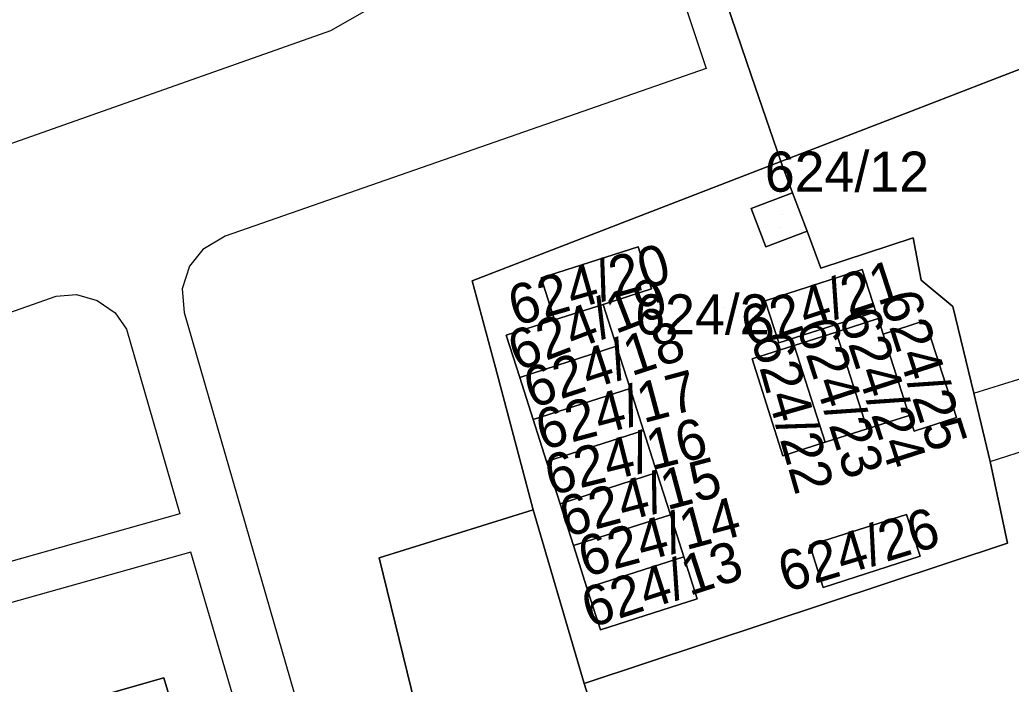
# Model space of a CAD drawing. Extents: x -263423 to -261326, y -1240067 to -1237864.
# Drawn here: x -263016.24 to -262966.84, y -1239030.14 to -1238997.05 of the extents above; entities that cross this region are included whole.
import ezdxf

# ---------------------------------------------------------------- set-up
doc = ezdxf.new("R2010")
doc.units = 0
for name, color, linetype in [('body_kn', 7, 'Continuous'), ('kladpar_druhypozemkov', 7, 'Continuous'), ('kladpar_hranice', 7, 'Continuous'), ('kladpar_parcelnecisla', 7, 'Continuous'), ('kladpar_plochy', 7, 'Continuous'), ('kladpar_sipky', 7, 'Continuous'), ('zappar_hrandruhpozemk', 7, 'Continuous')]:
    doc.layers.add(name, color=color, linetype=linetype)

msp = doc.modelspace()

# ---------------------------------------------------------------- linework, layer by layer
at = {"layer": 'body_kn'}
for p, q in [((-263000.75, -1238997.6), (-263000.75, -1238997.6)), ((-262982.03, -1238999.47), (-262982.03, -1238999.47)), ((-262979.79, -1238999.81), (-262979.79, -1238999.81)), ((-262967.43, -1238999.9), (-262967.43, -1238999.9)), ((-262972.07, -1239001.69), (-262972.07, -1239001.69)), ((-262978.32, -1239004.11), (-262978.32, -1239004.11)), ((-262978.32, -1239004.11), (-262978.32, -1239004.11)), ((-262977.73, -1239005.67), (-262977.73, -1239005.67)), ((-262977.73, -1239005.67), (-262977.73, -1239005.67)), ((-262979.79, -1239006.45), (-262979.79, -1239006.45)), ((-263006, -1239007.83), (-263006, -1239007.83)), ((-262977.01, -1239007.58), (-262977.01, -1239007.58)), ((-262971.72, -1239007.91), (-262971.72, -1239007.91)), ((-263007.12, -1239008.48), (-263007.12, -1239008.48)), ((-262985.43, -1239008.35), (-262985.43, -1239008.35)), ((-262985.43, -1239008.35), (-262985.43, -1239008.35)), ((-262979.07, -1239008.36), (-262979.07, -1239008.36)), ((-263007.78, -1239009.31), (-263007.78, -1239009.31)), ((-262976.32, -1239009.41), (-262976.32, -1239009.41)), ((-262974.26, -1239009.49), (-262974.26, -1239009.49)), ((-262974.26, -1239009.49), (-262974.26, -1239009.49)), ((-262993.69, -1239010.04), (-262993.69, -1239010.04)), ((-262990.26, -1239009.9), (-262990.26, -1239009.9)), ((-262971.32, -1239010.01), (-262971.32, -1239010.01)), ((-263014.42, -1239010.81), (-263014.42, -1239010.81)), ((-263013.42, -1239010.73), (-263013.42, -1239010.73)), ((-263008.14, -1239010.45), (-263008.14, -1239010.45)), ((-262984.76, -1239010.45), (-262984.76, -1239010.45)), ((-263012.38, -1239011.02), (-263012.38, -1239011.02)), ((-262987.17, -1239011.22), (-262987.17, -1239011.22)), ((-262987.17, -1239011.22), (-262987.17, -1239011.22)), ((-262979.09, -1239011.04), (-262979.09, -1239011.04)), ((-263011.49, -1239011.65), (-263011.49, -1239011.65)), ((-263008.05, -1239011.62), (-263008.05, -1239011.62)), ((-262973.59, -1239011.59), (-262973.59, -1239011.59)), ((-262969.75, -1239011.32), (-262969.75, -1239011.32)), ((-262989.59, -1239011.99), (-262989.59, -1239011.99)), ((-262973.46, -1239011.93), (-262973.46, -1239011.93)), ((-262973.46, -1239011.93), (-262973.46, -1239011.93)), ((-262971.12, -1239012.03), (-262971.12, -1239012.03)), ((-263010.92, -1239012.46), (-263010.92, -1239012.46)), ((-262992, -1239012.76), (-262992, -1239012.76)), ((-262975.56, -1239012.6), (-262975.56, -1239012.6)), ((-262975.56, -1239012.6), (-262975.56, -1239012.6)), ((-262973.22, -1239012.7), (-262973.22, -1239012.7)), ((-262978.42, -1239013.13), (-262978.42, -1239013.13)), ((-262977.65, -1239013.27), (-262977.65, -1239013.27)), ((-262977.65, -1239013.27), (-262977.65, -1239013.27)), ((-262986.5, -1239013.31), (-262986.5, -1239013.31)), ((-262986.5, -1239013.31), (-262986.5, -1239013.31)), ((-262979.75, -1239013.94), (-262979.75, -1239013.94)), ((-262992.54, -1239014.37), (-262992.54, -1239014.37)), ((-262991.33, -1239014.86), (-262991.33, -1239014.86)), ((-262985.83, -1239015.41), (-262985.83, -1239015.41)), ((-262985.83, -1239015.41), (-262985.83, -1239015.41)), ((-262968.7, -1239015.65), (-262968.7, -1239015.65)), ((-262968.7, -1239015.65), (-262968.7, -1239015.65)), ((-262990.66, -1239016.95), (-262990.66, -1239016.95)), ((-262971.92, -1239016.75), (-262971.92, -1239016.75)), ((-262969.57, -1239016.86), (-262969.57, -1239016.86)), ((-262969.57, -1239016.86), (-262969.57, -1239016.86)), ((-262985.16, -1239017.51), (-262985.16, -1239017.51)), ((-262985.16, -1239017.51), (-262985.16, -1239017.51)), ((-262974.01, -1239017.42), (-262974.01, -1239017.42)), ((-262971.67, -1239017.53), (-262971.67, -1239017.53)), ((-262976.11, -1239018.09), (-262976.11, -1239018.09)), ((-262989.99, -1239019.05), (-262989.99, -1239019.05)), ((-262978.21, -1239018.76), (-262978.21, -1239018.76)), ((-262967.89, -1239019.04), (-262967.89, -1239019.04)), ((-262967.89, -1239019.04), (-262967.89, -1239019.04)), ((-262984.49, -1239019.6), (-262984.49, -1239019.6)), ((-262984.49, -1239019.6), (-262984.49, -1239019.6)), ((-262989.32, -1239021.15), (-262989.32, -1239021.15)), ((-263008.27, -1239021.66), (-263008.27, -1239021.66)), ((-262990.66, -1239021.46), (-262990.66, -1239021.46)), ((-262983.82, -1239021.7), (-262983.82, -1239021.7)), ((-262983.82, -1239021.7), (-262983.82, -1239021.7)), ((-262972.05, -1239021.68), (-262972.05, -1239021.68)), ((-262972.05, -1239021.68), (-262972.05, -1239021.68)), ((-262967.03, -1239023.12), (-262967.03, -1239023.12)), ((-263007.71, -1239023.56), (-263007.71, -1239023.56)), ((-262988.65, -1239023.24), (-262988.65, -1239023.24)), ((-262976.88, -1239023.22), (-262976.88, -1239023.22)), ((-262998.33, -1239023.84), (-262998.33, -1239023.84)), ((-262983.15, -1239023.79), (-262983.15, -1239023.79)), ((-262983.15, -1239023.79), (-262983.15, -1239023.79)), ((-262971.38, -1239023.77), (-262971.38, -1239023.77)), ((-262987.98, -1239025.34), (-262987.98, -1239025.34)), ((-262976.21, -1239025.32), (-262976.21, -1239025.32)), ((-262982.48, -1239025.89), (-262982.48, -1239025.89)), ((-262988.95, -1239027.28), (-262988.95, -1239027.28)), ((-262987.31, -1239027.43), (-262987.31, -1239027.43)), ((-263009.06, -1239029.83), (-263009.06, -1239029.83)), ((-263009.06, -1239029.83), (-263009.06, -1239029.83)), ((-262988.12, -1239030.1), (-262988.12, -1239030.1))]:
    msp.add_line(p, q, dxfattribs=at)
at = {"layer": 'kladpar_druhypozemkov'}
for p, q in [((-262978.23, -1239006.72), (-262978.23, -1239006.72)), ((-262987.15, -1239009.97), (-262987.15, -1239009.97)), ((-262981.13, -1239011.37), (-262981.13, -1239011.37)), ((-262976.22, -1239011.32), (-262976.22, -1239011.32)), ((-262990.7, -1239013.22), (-262990.7, -1239013.22)), ((-262971.06, -1239013.25), (-262971.06, -1239013.25)), ((-262973.79, -1239013.49), (-262973.79, -1239013.49)), ((-262975.9, -1239014.06), (-262975.9, -1239014.06)), ((-262978.09, -1239014.95), (-262978.09, -1239014.95)), ((-262990.24, -1239015.45), (-262990.24, -1239015.45)), ((-262989.74, -1239017.6), (-262989.74, -1239017.6)), ((-262989.12, -1239019.98), (-262989.12, -1239019.98)), ((-262988.39, -1239021.75), (-262988.39, -1239021.75)), ((-262974.36, -1239022.83), (-262974.36, -1239022.83)), ((-262987.86, -1239023.83), (-262987.86, -1239023.83)), ((-262987.01, -1239025.87), (-262987.01, -1239025.87))]:
    msp.add_line(p, q, dxfattribs=at)
at = {"layer": 'kladpar_hranice'}
msp.add_line((-262993.69, -1239010.04), (-262978.32, -1239004.11), dxfattribs=at)
for points in [[(-262976.5, -1238953.28), (-262970.34, -1238971.58), (-262969.96, -1238971.45), (-262967.16, -1238979.36), (-262967.6, -1238979.48), (-262961.45, -1238997.59), (-262967.43, -1238999.9), (-262972.07, -1239001.69), (-262978.32, -1239004.11), (-262979.79, -1238999.81), (-262983.77, -1238988.15), (-262977.35, -1238985.84), (-262979.01, -1238981.03), (-262980.12, -1238977.8), (-262981.83, -1238972.83), (-262988.13, -1238975.08), (-262991.61, -1238965.17), (-262991.67, -1238964.99), (-262993.66, -1238959.33), (-262990.61, -1238958.34), (-262990.2, -1238958.19), (-262988.46, -1238957.57), (-262976.5, -1238953.28)], [(-263022.62, -1238975.03), (-263009.68, -1238970.46), (-263010.78, -1238967.29), (-263006.91, -1238965.82), (-263007.17, -1238965.06), (-263000.42, -1238962.73), (-262998.78, -1238967.34), (-262991.67, -1238964.99), (-262991.61, -1238965.17), (-262988.13, -1238975.08), (-262981.83, -1238972.83), (-262980.12, -1238977.8), (-262979.01, -1238981.03), (-262977.35, -1238985.84), (-262983.77, -1238988.15), (-262979.79, -1238999.81), (-262978.32, -1239004.11), (-262993.69, -1239010.04), (-262992.54, -1239014.37), (-262990.66, -1239021.46), (-262998.33, -1239023.84), (-262995.94, -1239033.61)], [(-262984.27, -1239042.32), (-262988.12, -1239030.1), (-262967.03, -1239023.12), (-262967.89, -1239019.04), (-262968.7, -1239015.65), (-262969.75, -1239011.32), (-262971.32, -1239010.01), (-262971.72, -1239007.91), (-262976.32, -1239009.41), (-262977.01, -1239007.58), (-262977.73, -1239005.67), (-262978.32, -1239004.11), (-262972.07, -1239001.69), (-262967.43, -1238999.9), (-262961.45, -1238997.59)], [(-262978.32, -1239004.11), (-262977.73, -1239005.67), (-262979.79, -1239006.45), (-262979.07, -1239008.36), (-262977.01, -1239007.58), (-262976.32, -1239009.41), (-262971.72, -1239007.91), (-262971.32, -1239010.01), (-262969.75, -1239011.32), (-262968.7, -1239015.65), (-262967.89, -1239019.04), (-262967.03, -1239023.12), (-262988.12, -1239030.1), (-262988.95, -1239027.28), (-262990.66, -1239021.46), (-262992.54, -1239014.37), (-262993.69, -1239010.04)], [(-262977.73, -1239005.67), (-262977.01, -1239007.58), (-262979.07, -1239008.36), (-262979.79, -1239006.45), (-262977.73, -1239005.67)], [(-262982.48, -1239025.89), (-262983.15, -1239023.79), (-262983.82, -1239021.7), (-262984.49, -1239019.6), (-262985.16, -1239017.51), (-262985.83, -1239015.41), (-262986.5, -1239013.31), (-262987.17, -1239011.22), (-262984.76, -1239010.45), (-262985.43, -1239008.35), (-262990.26, -1239009.9), (-262989.59, -1239011.99), (-262992, -1239012.76), (-262991.33, -1239014.86), (-262990.66, -1239016.95), (-262989.99, -1239019.05), (-262989.32, -1239021.15), (-262988.65, -1239023.24), (-262987.98, -1239025.34), (-262987.31, -1239027.43), (-262982.48, -1239025.89)], [(-262985.43, -1239008.35), (-262984.76, -1239010.45), (-262987.17, -1239011.22), (-262989.59, -1239011.99), (-262990.26, -1239009.9), (-262985.43, -1239008.35)], [(-262974.26, -1239009.49), (-262973.59, -1239011.59), (-262978.42, -1239013.13), (-262979.09, -1239011.04), (-262974.26, -1239009.49)], [(-262973.59, -1239011.59), (-262974.26, -1239009.49), (-262979.09, -1239011.04), (-262978.42, -1239013.13), (-262973.59, -1239011.59)], [(-262987.17, -1239011.22), (-262986.5, -1239013.31), (-262991.33, -1239014.86), (-262992, -1239012.76), (-262989.59, -1239011.99), (-262987.17, -1239011.22)], [(-262974.01, -1239017.42), (-262971.92, -1239016.75), (-262971.67, -1239017.53), (-262969.57, -1239016.86), (-262971.12, -1239012.03), (-262973.22, -1239012.7), (-262973.46, -1239011.93), (-262975.56, -1239012.6), (-262977.65, -1239013.27), (-262979.75, -1239013.94), (-262978.21, -1239018.76), (-262976.11, -1239018.09), (-262974.01, -1239017.42)], [(-262973.46, -1239011.93), (-262973.22, -1239012.7), (-262971.92, -1239016.75), (-262974.01, -1239017.42), (-262975.56, -1239012.6), (-262973.46, -1239011.93)], [(-262969.57, -1239016.86), (-262971.67, -1239017.53), (-262971.92, -1239016.75), (-262973.22, -1239012.7), (-262971.12, -1239012.03), (-262969.57, -1239016.86)], [(-262975.56, -1239012.6), (-262974.01, -1239017.42), (-262976.11, -1239018.09), (-262977.65, -1239013.27), (-262975.56, -1239012.6)], [(-262977.65, -1239013.27), (-262976.11, -1239018.09), (-262978.21, -1239018.76), (-262979.75, -1239013.94), (-262977.65, -1239013.27)], [(-262986.5, -1239013.31), (-262985.83, -1239015.41), (-262990.66, -1239016.95), (-262991.33, -1239014.86), (-262986.5, -1239013.31)], [(-262985.83, -1239015.41), (-262985.16, -1239017.51), (-262989.99, -1239019.05), (-262990.66, -1239016.95), (-262985.83, -1239015.41)], [(-262985.16, -1239017.51), (-262984.49, -1239019.6), (-262989.32, -1239021.15), (-262989.99, -1239019.05), (-262985.16, -1239017.51)], [(-262984.49, -1239019.6), (-262983.82, -1239021.7), (-262988.65, -1239023.24), (-262989.32, -1239021.15), (-262984.49, -1239019.6)], [(-263009.06, -1239029.83), (-263006.99, -1239036.8), (-263004.11, -1239035.83), (-263001.27, -1239035.02), (-262995.94, -1239033.61), (-262998.33, -1239023.84), (-262990.66, -1239021.46), (-262988.95, -1239027.28), (-262988.12, -1239030.1), (-262984.27, -1239042.32), (-263003.93, -1239047.67), (-263003.87, -1239047.99), (-263013.64, -1239050.57), (-263013.75, -1239050.19), (-263033.61, -1239055.6), (-263039.25, -1239035.21), (-263031.46, -1239033.09), (-263028.94, -1239042.62), (-263023.12, -1239040.88), (-263020.27, -1239040.08), (-263017.2, -1239039.5), (-263019.02, -1239032.66), (-263009.06, -1239029.83)], [(-262983.82, -1239021.7), (-262983.15, -1239023.79), (-262987.98, -1239025.34), (-262988.65, -1239023.24), (-262983.82, -1239021.7)], [(-262972.05, -1239021.68), (-262971.38, -1239023.77), (-262976.21, -1239025.32), (-262976.88, -1239023.22), (-262972.05, -1239021.68)], [(-262971.38, -1239023.77), (-262972.05, -1239021.68), (-262976.88, -1239023.22), (-262976.21, -1239025.32), (-262971.38, -1239023.77)], [(-262983.15, -1239023.79), (-262982.48, -1239025.89), (-262987.31, -1239027.43), (-262987.98, -1239025.34), (-262983.15, -1239023.79)], [(-263006.99, -1239036.8), (-263009.06, -1239029.83), (-263019.02, -1239032.66)]]:
    msp.add_lwpolyline(points, dxfattribs=at)
at = {"layer": 'kladpar_plochy'}
for p, q in [((-262993.69, -1239010.04), (-262978.32, -1239004.11)), ((-262978.32, -1239004.11), (-262977.73, -1239005.67)), ((-262977.73, -1239005.67), (-262979.79, -1239006.45)), ((-262979.79, -1239006.45), (-262979.07, -1239008.36)), ((-262979.07, -1239008.36), (-262977.01, -1239007.58)), ((-262977.01, -1239007.58), (-262976.32, -1239009.41)), ((-262976.32, -1239009.41), (-262971.72, -1239007.91)), ((-262971.72, -1239007.91), (-262971.32, -1239010.01)), ((-262985.43, -1239008.35), (-262990.26, -1239009.9)), ((-262984.76, -1239010.45), (-262985.43, -1239008.35)), ((-262974.26, -1239009.49), (-262979.09, -1239011.04)), ((-262973.59, -1239011.59), (-262974.26, -1239009.49)), ((-262992.54, -1239014.37), (-262993.69, -1239010.04)), ((-262990.26, -1239009.9), (-262989.59, -1239011.99)), ((-262971.32, -1239010.01), (-262969.75, -1239011.32)), ((-262987.17, -1239011.22), (-262984.76, -1239010.45)), ((-262986.5, -1239013.31), (-262987.17, -1239011.22)), ((-262979.09, -1239011.04), (-262978.42, -1239013.13)), ((-262978.42, -1239013.13), (-262973.59, -1239011.59)), ((-262969.75, -1239011.32), (-262968.7, -1239015.65)), ((-262989.59, -1239011.99), (-262992, -1239012.76)), ((-262973.46, -1239011.93), (-262975.56, -1239012.6)), ((-262973.22, -1239012.7), (-262973.46, -1239011.93)), ((-262971.12, -1239012.03), (-262973.22, -1239012.7)), ((-262969.57, -1239016.86), (-262971.12, -1239012.03)), ((-262992, -1239012.76), (-262991.33, -1239014.86)), ((-262975.56, -1239012.6), (-262977.65, -1239013.27)), ((-262977.65, -1239013.27), (-262979.75, -1239013.94)), ((-262985.83, -1239015.41), (-262986.5, -1239013.31)), ((-262979.75, -1239013.94), (-262978.21, -1239018.76)), ((-262990.66, -1239021.46), (-262992.54, -1239014.37)), ((-262991.33, -1239014.86), (-262990.66, -1239016.95)), ((-262985.16, -1239017.51), (-262985.83, -1239015.41)), ((-262968.7, -1239015.65), (-262967.89, -1239019.04)), ((-262990.66, -1239016.95), (-262989.99, -1239019.05)), ((-262974.01, -1239017.42), (-262971.92, -1239016.75)), ((-262971.92, -1239016.75), (-262971.67, -1239017.53)), ((-262971.67, -1239017.53), (-262969.57, -1239016.86)), ((-262984.49, -1239019.6), (-262985.16, -1239017.51)), ((-262976.11, -1239018.09), (-262974.01, -1239017.42)), ((-262978.21, -1239018.76), (-262976.11, -1239018.09)), ((-262989.99, -1239019.05), (-262989.32, -1239021.15)), ((-262967.89, -1239019.04), (-262967.03, -1239023.12)), ((-262983.82, -1239021.7), (-262984.49, -1239019.6)), ((-262989.32, -1239021.15), (-262988.65, -1239023.24)), ((-262988.95, -1239027.28), (-262990.66, -1239021.46)), ((-262983.15, -1239023.79), (-262983.82, -1239021.7)), ((-262972.05, -1239021.68), (-262976.88, -1239023.22)), ((-262971.38, -1239023.77), (-262972.05, -1239021.68)), ((-262967.03, -1239023.12), (-262988.12, -1239030.1)), ((-262988.65, -1239023.24), (-262987.98, -1239025.34)), ((-262976.88, -1239023.22), (-262976.21, -1239025.32)), ((-262982.48, -1239025.89), (-262983.15, -1239023.79)), ((-262976.21, -1239025.32), (-262971.38, -1239023.77)), ((-262987.98, -1239025.34), (-262987.31, -1239027.43)), ((-262987.31, -1239027.43), (-262982.48, -1239025.89)), ((-262988.12, -1239030.1), (-262988.95, -1239027.28))]:
    msp.add_line(p, q, dxfattribs=at)
for points in [[(-262976.5, -1238953.28), (-262970.34, -1238971.58), (-262969.96, -1238971.45), (-262967.16, -1238979.36), (-262967.6, -1238979.48), (-262961.45, -1238997.59), (-262967.43, -1238999.9), (-262972.07, -1239001.69), (-262978.32, -1239004.11), (-262979.79, -1238999.81), (-262983.77, -1238988.15), (-262977.35, -1238985.84), (-262979.01, -1238981.03), (-262980.12, -1238977.8), (-262981.83, -1238972.83), (-262988.13, -1238975.08), (-262991.61, -1238965.17), (-262991.67, -1238964.99), (-262993.66, -1238959.33), (-262990.61, -1238958.34), (-262990.2, -1238958.19), (-262988.46, -1238957.57)], [(-262977.73, -1239005.67), (-262977.01, -1239007.58), (-262979.07, -1239008.36), (-262979.79, -1239006.45)], [(-262985.43, -1239008.35), (-262984.76, -1239010.45), (-262987.17, -1239011.22), (-262989.59, -1239011.99), (-262990.26, -1239009.9)], [(-262974.26, -1239009.49), (-262973.59, -1239011.59), (-262978.42, -1239013.13), (-262979.09, -1239011.04)], [(-262987.17, -1239011.22), (-262986.5, -1239013.31), (-262991.33, -1239014.86), (-262992, -1239012.76), (-262989.59, -1239011.99)], [(-262973.46, -1239011.93), (-262973.22, -1239012.7), (-262971.92, -1239016.75), (-262974.01, -1239017.42), (-262975.56, -1239012.6)], [(-262969.57, -1239016.86), (-262971.67, -1239017.53), (-262971.92, -1239016.75), (-262973.22, -1239012.7), (-262971.12, -1239012.03)], [(-262975.56, -1239012.6), (-262974.01, -1239017.42), (-262976.11, -1239018.09), (-262977.65, -1239013.27)], [(-262977.65, -1239013.27), (-262976.11, -1239018.09), (-262978.21, -1239018.76), (-262979.75, -1239013.94)], [(-262986.5, -1239013.31), (-262985.83, -1239015.41), (-262990.66, -1239016.95), (-262991.33, -1239014.86)], [(-262985.83, -1239015.41), (-262985.16, -1239017.51), (-262989.99, -1239019.05), (-262990.66, -1239016.95)], [(-262985.16, -1239017.51), (-262984.49, -1239019.6), (-262989.32, -1239021.15), (-262989.99, -1239019.05)], [(-262984.49, -1239019.6), (-262983.82, -1239021.7), (-262988.65, -1239023.24), (-262989.32, -1239021.15)], [(-263009.06, -1239029.83), (-263006.99, -1239036.8), (-263004.11, -1239035.83), (-263001.27, -1239035.02), (-262995.94, -1239033.61), (-262998.33, -1239023.84), (-262990.66, -1239021.46), (-262988.95, -1239027.28), (-262988.12, -1239030.1), (-262984.27, -1239042.32), (-263003.93, -1239047.67), (-263003.87, -1239047.99), (-263013.64, -1239050.57), (-263013.75, -1239050.19), (-263033.61, -1239055.6), (-263039.25, -1239035.21), (-263031.46, -1239033.09), (-263028.94, -1239042.62), (-263023.12, -1239040.88), (-263020.27, -1239040.08), (-263017.2, -1239039.5), (-263019.02, -1239032.66)], [(-262983.82, -1239021.7), (-262983.15, -1239023.79), (-262987.98, -1239025.34), (-262988.65, -1239023.24)], [(-262972.05, -1239021.68), (-262971.38, -1239023.77), (-262976.21, -1239025.32), (-262976.88, -1239023.22)], [(-262983.15, -1239023.79), (-262982.48, -1239025.89), (-262987.31, -1239027.43), (-262987.98, -1239025.34)]]:
    msp.add_lwpolyline(points, close=True, dxfattribs=at)
for points in [[(-263022.62, -1238975.03), (-263009.68, -1238970.46), (-263010.78, -1238967.29), (-263006.91, -1238965.82), (-263007.17, -1238965.06), (-263000.42, -1238962.73), (-262998.78, -1238967.34), (-262991.67, -1238964.99), (-262991.61, -1238965.17), (-262988.13, -1238975.08), (-262981.83, -1238972.83), (-262980.12, -1238977.8), (-262979.01, -1238981.03), (-262977.35, -1238985.84), (-262983.77, -1238988.15), (-262979.79, -1238999.81), (-262978.32, -1239004.11), (-262993.69, -1239010.04), (-262992.54, -1239014.37), (-262990.66, -1239021.46), (-262998.33, -1239023.84), (-262995.94, -1239033.61)], [(-262984.27, -1239042.32), (-262988.12, -1239030.1), (-262967.03, -1239023.12), (-262967.89, -1239019.04), (-262968.7, -1239015.65), (-262969.75, -1239011.32), (-262971.32, -1239010.01), (-262971.72, -1239007.91), (-262976.32, -1239009.41), (-262977.01, -1239007.58), (-262977.73, -1239005.67), (-262978.32, -1239004.11), (-262972.07, -1239001.69), (-262967.43, -1238999.9), (-262961.45, -1238997.59), (-262959.23, -1238998.62), (-262956.49, -1239005.77), (-262955.84, -1239005.82), (-262954.65, -1239011.23), (-262953.9, -1239014.64), (-262952.86, -1239019.36), (-262953.31, -1239019.67), (-262950.7, -1239030.97)], [(-263006.99, -1239036.8), (-263009.06, -1239029.83), (-263019.02, -1239032.66)]]:
    msp.add_lwpolyline(points, dxfattribs=at)
at = {"layer": 'kladpar_sipky'}
msp.add_line((-262978.31, -1239007.39), (-262978.31, -1239007.39), dxfattribs=at)
at = {"layer": 'zappar_hrandruhpozemk'}
for p, q in [((-262986.54, -1238986.08), (-262982.03, -1238999.47)), ((-263000.75, -1238997.6), (-263037.15, -1239010.44)), ((-263024.73, -1239014.45), (-263014.42, -1239010.81)), ((-262968.7, -1239015.65), (-262954.65, -1239011.23)), ((-263008.05, -1239011.62), (-263001.27, -1239035.02)), ((-262967.89, -1239019.04), (-262953.9, -1239014.64)), ((-263007.71, -1239023.56), (-263023.63, -1239028.04)), ((-263004.11, -1239035.83), (-263007.71, -1239023.56))]:
    msp.add_line(p, q, dxfattribs=at)
for points in [[(-263046.88, -1238997.41), (-263047.01, -1238995.31), (-263046.46, -1238993.74), (-263045.45, -1238992.47), (-263043.57, -1238991.43), (-263007.35, -1238978.48), (-263005.14, -1238978.23), (-263003.24, -1238978.77), (-263001.8, -1238979.81), (-263000.53, -1238981.86), (-262997.41, -1238991.06), (-262997.17, -1238993.19), (-262997.71, -1238995.03), (-262998.83, -1238996.49), (-263000.75, -1238997.6)], [(-262982.03, -1238999.47), (-263006, -1239007.83), (-263007.12, -1239008.48), (-263007.78, -1239009.31), (-263008.14, -1239010.45), (-263008.05, -1239011.62)], [(-263014.42, -1239010.81), (-263013.42, -1239010.73), (-263012.38, -1239011.02), (-263011.49, -1239011.65), (-263010.92, -1239012.46), (-263008.27, -1239021.66), (-263024.18, -1239026.13)]]:
    msp.add_lwpolyline(points, dxfattribs=at)

# ---------------------------------------------------------------- texts
at = {"layer": 'kladpar_parcelnecisla'}
for s, p in [('624/12', (-262979.114, -1239005.61)), ('624/2', (-262985.572, -1239012.72))]:
    msp.add_text(s, height=2, dxfattribs=at).set_placement(p)
for s, rotation, p in [('624/20', 16, (-262991.543, -1239012.315)), ('624/21', 18, (-262979.889, -1239013.367)), ('624/19', 21, (-262991.418, -1239014.576)), ('624/25', 288, (-262973.4, -1239010.899)), ('624/24', 288, (-262975.443, -1239011.752)), ('624/18', 18, (-262990.719, -1239016.417)), ('624/23', 288, (-262977.555, -1239012.264)), ('624/22', 286, (-262979.81, -1239012.924)), ('624/17', 15, (-262990.198, -1239018.495)), ('624/16', 14, (-262989.781, -1239020.746)), ('624/15', 15, (-262989.027, -1239022.832)), ('624/14', 15, (-262988.084, -1239024.818)), ('624/26', 17, (-262978.071, -1239025.585)), ('624/13', 18, (-262987.834, -1239027.362))]:
    msp.add_text(s, height=2, rotation=rotation, dxfattribs=at).set_placement(p)

doc.saveas('drawing.dxf')
